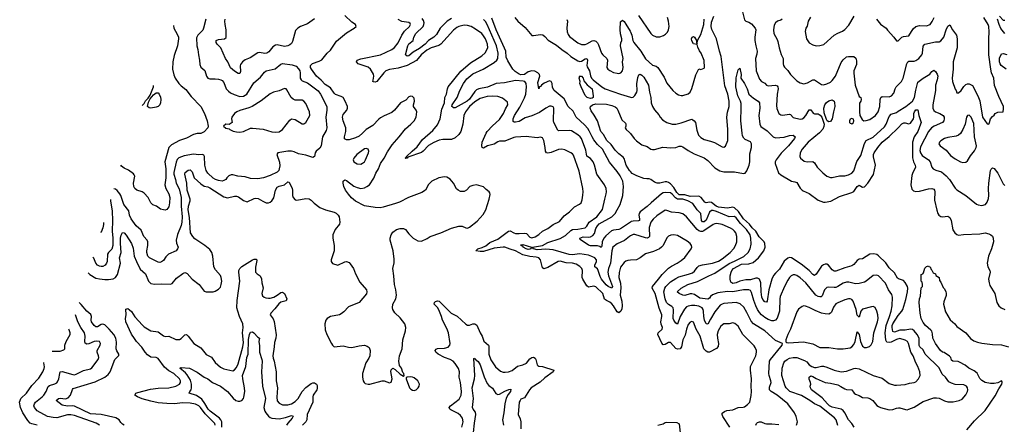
# Model space of a CAD drawing. Header units: inches. Extents: x 2001573 to 2220545, y 644482 to 846830.
# Tile 444 of 656: x 2083134 to 2094203, y 803721 to 808265. Entities that reach past the tile are written whole.
import ezdxf

# ---------------------------------------------------------------- set-up
doc = ezdxf.new("R2010")
doc.units = ezdxf.units.IN
doc.header["$MEASUREMENT"] = 0
doc.layers.add('C0880', color=7, linetype='Continuous')
doc.layers.add('C0890', color=7, linetype='Continuous')

msp = doc.modelspace()

# ---------------------------------------------------------------- linework, layer by layer
at = {"layer": 'C0880', "color": 5}
for points, elevation in [([(2083904, 805421), (2083923, 805403), (2083990, 805364), (2084030, 805353), (2084090, 805346), (2084134, 805346), (2084185, 805355), (2084211, 805369), (2084235, 805405), (2084269, 805530), (2084258, 805590), (2084275, 805650), (2084267, 805750), (2084269, 805810), (2084276, 805844), (2084290, 805875), (2084310, 805870), (2084330, 805847), (2084390, 805750), (2084410, 805699), (2084423, 805610), (2084446, 805550), (2084490, 805465), (2084550, 805410), (2084583, 805330), (2084610, 805304), (2084650, 805295), (2084730, 805299), (2084830, 805294), (2084850, 805302), (2084899, 805361), (2084970, 805416), (2084990, 805425), (2085003, 805423), (2085016, 805416), (2085075, 805350), (2085152, 805292), (2085210, 805218), (2085230, 805209), (2085250, 805207), (2085310, 805210), (2085330, 805216), (2085370, 805239), (2085390, 805263), (2085400, 805290), (2085407, 805330), (2085399, 805370), (2085390, 805394), (2085335, 805455), (2085317, 805490), (2085305, 805610), (2085296, 805650), (2085270, 805685), (2085216, 805730), (2085104, 805804), (2085080, 805830), (2085056, 805870), (2085044, 806044), (2085030, 806130), (2085032, 806170), (2085050, 806230), (2085050, 806250), (2085017, 806350), (2085014, 806430), (2084989, 806530), (2084995, 806550), (2085030, 806576), (2085050, 806579), (2085056, 806576), (2085075, 806555), (2085095, 806490), (2085170, 806421), (2085210, 806396), (2085250, 806387), (2085270, 806377), (2085430, 806276), (2085470, 806263), (2085550, 806284), (2085570, 806285), (2085596, 806276), (2085650, 806234), (2085690, 806221), (2085770, 806258), (2085790, 806261), (2085816, 806256), (2085866, 806226), (2085907, 806210), (2085930, 806210), (2085950, 806217), (2085970, 806230), (2085990, 806264), (2086011, 806350), (2086030, 806386), (2086050, 806397), (2086110, 806409), (2086150, 806445), (2086162, 806442), (2086198, 806370), (2086202, 806350), (2086201, 806290), (2086207, 806270), (2086230, 806243), (2086250, 806238), (2086350, 806258), (2086390, 806253), (2086410, 806239), (2086444, 806204), (2086510, 806156), (2086571, 806130), (2086670, 806102), (2086691, 806091), (2086715, 806070), (2086727, 806050), (2086734, 805990), (2086730, 805970), (2086681, 805910), (2086656, 805850), (2086655, 805810), (2086669, 805730), (2086670, 805670), (2086637, 805570), (2086637, 805550), (2086650, 805527), (2086710, 805510), (2086790, 805545), (2086810, 805549), (2086837, 805537), (2086850, 805525), (2086886, 805470), (2086909, 805410), (2086959, 805319), (2087032, 805230), (2087037, 805210), (2087033, 805187), (2086950, 805090), (2086830, 805039), (2086777, 804983), (2086750, 804961), (2086729, 804951), (2086630, 804930), (2086591, 804910), (2086575, 804890), (2086565, 804850), (2086570, 804781), (2086589, 804730), (2086638, 804630), (2086650, 804611), (2086671, 804591), (2086770, 804603), (2086830, 804587), (2086870, 804584), (2086950, 804604), (2087010, 804610), (2087040, 804600), (2087062, 804582), (2087076, 804550), (2087070, 804490), (2087058, 804462), (2087025, 804410), (2086988, 804290), (2086987, 804250), (2086996, 804210), (2087006, 804190), (2087020, 804180), (2087050, 804170), (2087070, 804173), (2087211, 804211), (2087230, 804211), (2087290, 804187), (2087310, 804196), (2087321, 804230), (2087306, 804314), (2087309, 804331), (2087330, 804351), (2087357, 804337), (2087410, 804283), (2087450, 804262), (2087456, 804264), (2087453, 804290), (2087442, 804302), (2087425, 804350), (2087403, 804383), (2087397, 804430), (2087403, 804490), (2087433, 804570), (2087440, 804670), (2087472, 804770), (2087476, 804810), (2087463, 804850), (2087410, 804918), (2087353, 804973), (2087329, 805010), (2087325, 805030), (2087331, 805070), (2087363, 805130), (2087369, 805170), (2087363, 805230), (2087349, 805290), (2087342, 805390), (2087328, 805470), (2087344, 805536), (2087346, 805574), (2087332, 805670), (2087301, 805790), (2087301, 805810), (2087311, 805850), (2087330, 805879), (2087370, 805909), (2087410, 805921), (2087450, 805920), (2087470, 805910), (2087510, 805860), (2087559, 805810), (2087610, 805783), (2087650, 805778), (2087714, 805806), (2087748, 805830), (2087870, 805872), (2087990, 805924), (2088070, 805947), (2088110, 805947), (2088150, 805927), (2088170, 805925), (2088190, 805936), (2088277, 806003), (2088344, 806076), (2088373, 806130), (2088413, 806250), (2088423, 806303), (2088420, 806320), (2088413, 806330), (2088377, 806357), (2088348, 806388), (2088270, 806410), (2088230, 806403), (2088195, 806390), (2088156, 806350), (2088130, 806337), (2088110, 806334), (2088090, 806337), (2088063, 806350), (2088046, 806366), (2088011, 806430), (2087974, 806474), (2087937, 806497), (2087910, 806501), (2087847, 806490), (2087768, 806450), (2087730, 806415), (2087695, 806350), (2087657, 806323), (2087505, 806270), (2087403, 806217), (2087360, 806200), (2087222, 806158), (2087187, 806153), (2087130, 806155), (2087010, 806175), (2086908, 806228), (2086865, 806265), (2086830, 806304), (2086798, 806350), (2086779, 806390), (2086769, 806430), (2086770, 806451), (2086790, 806465), (2086810, 806458), (2086890, 806397), (2086930, 806380), (2086970, 806371), (2087010, 806376), (2087038, 806390), (2087065, 806410), (2087115, 806485), (2087137, 806543), (2087168, 806592), (2087191, 806650), (2087232, 806710), (2087270, 806782), (2087322, 806858), (2087402, 806950), (2087470, 807041), (2087530, 807090), (2087570, 807130), (2087592, 807170), (2087599, 807230), (2087590, 807250), (2087561, 807290), (2087560, 807310), (2087574, 807350), (2087570, 807382), (2087550, 807403), (2087530, 807407), (2087510, 807397), (2087477, 807363), (2087417, 807330), (2087348, 807250), (2087317, 807223), (2087230, 807186), (2087190, 807163), (2087170, 807147), (2087105, 807075), (2087030, 807032), (2086990, 806990), (2086950, 806958), (2086910, 806939), (2086837, 806917), (2086810, 806915), (2086787, 806927), (2086785, 806950), (2086799, 807010), (2086801, 807050), (2086771, 807130), (2086763, 807170), (2086770, 807199), (2086811, 807250), (2086820, 807270), (2086819, 807290), (2086794, 807350), (2086770, 807390), (2086750, 807404), (2086686, 807426), (2086670, 807440), (2086630, 807498), (2086570, 807539), (2086525, 807585), (2086470, 807630), (2086414, 807710), (2086405, 807730), (2086404, 807750), (2086426, 807774), (2086501, 807799), (2086530, 807816), (2086591, 807889), (2086630, 807924), (2086697, 808023), (2086810, 808119), (2086895, 808170), (2086918, 808190), (2086908, 808210), (2086870, 808237), (2086790, 808311)], 420), ([(2085227, 808270), (2085202, 808170), (2085193, 808147), (2085138, 808090), (2085123, 808063), (2085126, 807970), (2085137, 807930), (2085143, 807870), (2085156, 807810), (2085160, 807760), (2085171, 807731), (2085214, 807694), (2085235, 807630), (2085250, 807607), (2085270, 807600), (2085330, 807602), (2085370, 807598), (2085395, 807590), (2085410, 807581), (2085430, 807561), (2085456, 807490), (2085482, 807462), (2085504, 807444), (2085544, 807424), (2085610, 807404), (2085650, 807408), (2085686, 807430), (2085765, 807555), (2085840, 807620), (2085886, 807674), (2085905, 807690), (2086006, 807714), (2086070, 807764), (2086090, 807772), (2086199, 807759), (2086242, 807742), (2086270, 807714), (2086283, 807690), (2086289, 807669), (2086289, 807610), (2086297, 807590), (2086310, 807579), (2086370, 807557), (2086490, 807465), (2086517, 807430), (2086586, 807290), (2086589, 807250), (2086576, 807170), (2086587, 807050), (2086579, 807021), (2086540, 806950), (2086523, 806850), (2086510, 806824), (2086466, 806790), (2086455, 806770), (2086449, 806730), (2086430, 806717), (2086350, 806744), (2086270, 806757), (2086221, 806781), (2086190, 806788), (2086150, 806790), (2086037, 806770), (2086024, 806750), (2086054, 806666), (2086057, 806623), (2086053, 806590), (2086046, 806570), (2086027, 806553), (2085950, 806517), (2085877, 806490), (2085810, 806479), (2085730, 806480), (2085670, 806501), (2085587, 806507), (2085530, 806524), (2085510, 806522), (2085484, 806510), (2085462, 806490), (2085450, 806470), (2085430, 806458), (2085410, 806453), (2085370, 806458), (2085336, 806470), (2085310, 806487), (2085250, 806542), (2085230, 806573), (2085214, 806630), (2085212, 806730), (2085205, 806745), (2085190, 806751), (2085150, 806746), (2085090, 806753), (2084983, 806737), (2084925, 806715), (2084906, 806694), (2084894, 806666), (2084866, 806550), (2084868, 806530), (2084887, 806470), (2084893, 806430), (2084926, 806366), (2084951, 806269), (2084949, 806171), (2084960, 806050), (2084958, 805990), (2084950, 805955), (2084907, 805853), (2084892, 805790), (2084897, 805757), (2084914, 805710), (2084907, 805690), (2084892, 805670), (2084808, 805632), (2084778, 805602), (2084750, 805559), (2084730, 805544), (2084710, 805537), (2084690, 805542), (2084593, 805590), (2084576, 805610), (2084563, 805650), (2084562, 805670), (2084576, 805730), (2084574, 805770), (2084566, 805790), (2084529, 805830), (2084501, 805901), (2084445, 805950), (2084388, 806030), (2084370, 806068), (2084360, 806120), (2084306, 806190), (2084270, 806290), (2084259, 806310), (2084230, 806347), (2084210, 806362), (2084192, 806367)], 440), ([(2086450, 808275), (2086370, 808220), (2086290, 808189), (2086260, 808170), (2086236, 808144), (2086200, 808020), (2086190, 807999), (2086170, 807981), (2086150, 807972), (2086110, 807964), (2086030, 807983), (2086010, 807980), (2085979, 807961), (2085935, 807905), (2085912, 807888), (2085890, 807885), (2085830, 807895), (2085810, 807893), (2085724, 807836), (2085670, 807813), (2085638, 807790), (2085617, 807763), (2085613, 807747), (2085615, 807685), (2085610, 807659), (2085590, 807660), (2085548, 807688), (2085525, 807705), (2085506, 807726), (2085475, 807790), (2085447, 807830), (2085397, 807950), (2085355, 807990), (2085343, 808010), (2085344, 808030), (2085370, 808042), (2085437, 808050), (2085455, 808065), (2085457, 808150), (2085443, 808210), (2085439, 808250), (2085443, 808270)], 420), ([(2090000, 805564), (2089970, 805562), (2089950, 805553), (2089930, 805537), (2089890, 805485), (2089873, 805427), (2089871, 805370), (2089887, 805307), (2089894, 805254), (2089884, 805170), (2089904, 805104), (2089909, 805051), (2089903, 805017), (2089892, 804990), (2089870, 804974), (2089850, 804984), (2089811, 805050), (2089790, 805075), (2089770, 805092), (2089730, 805111), (2089707, 805127), (2089689, 805190), (2089610, 805266), (2089590, 805274), (2089530, 805263), (2089510, 805275), (2089464, 805350), (2089456, 805370), (2089460, 805450), (2089453, 805470), (2089432, 805492), (2089390, 805519), (2089350, 805530), (2089276, 805536), (2089210, 805555), (2089189, 805550), (2089070, 805481), (2089027, 805467), (2089010, 805477), (2088990, 805570), (2088971, 805590), (2088939, 805599), (2088870, 805605), (2088790, 805624), (2088710, 805669), (2088647, 805687), (2088590, 805710), (2088570, 805712), (2088470, 805700), (2088350, 805662), (2088310, 805661), (2088264, 805670), (2088284, 805690), (2088334, 805706), (2088375, 805725), (2088418, 805762), (2088510, 805800), (2088630, 805889), (2088650, 805892), (2088688, 805870), (2088710, 805865), (2088750, 805863), (2088810, 805869), (2088830, 805863), (2088870, 805822), (2088890, 805817), (2088930, 805825), (2088970, 805852), (2089012, 805890), (2089070, 805920), (2089130, 805964), (2089202, 805998), (2089256, 806064), (2089314, 806106), (2089370, 806164), (2089426, 806194), (2089447, 806210), (2089458, 806242), (2089466, 806294), (2089469, 806330), (2089464, 806370), (2089425, 806565), (2089362, 806742), (2089350, 806758), (2089330, 806770), (2089263, 806803), (2089230, 806812), (2089190, 806807), (2089110, 806773), (2089070, 806766), (2089057, 806770), (2089045, 806790), (2089042, 806830), (2089025, 806910), (2089010, 806938), (2088990, 806944), (2088950, 806938), (2088828, 806952), (2088710, 806946), (2088690, 806941), (2088590, 806900), (2088530, 806901), (2088510, 806895), (2088470, 806868), (2088393, 806847), (2088350, 806821), (2088332, 806830), (2088329, 806850), (2088332, 806890), (2088377, 806990), (2088390, 807010), (2088450, 807073), (2088530, 807143), (2088574, 807210), (2088596, 807264), (2088622, 807310), (2088617, 807337), (2088562, 807382), (2088510, 807402), (2088450, 807407), (2088390, 807401), (2088310, 807380), (2088250, 807344), (2088190, 807290), (2088146, 807230), (2088126, 807190), (2088117, 807090), (2088092, 807010), (2088070, 806976), (2088030, 806940), (2087990, 806921), (2087950, 806918), (2087890, 806921), (2087850, 806912), (2087790, 806886), (2087730, 806852), (2087672, 806790), (2087650, 806775), (2087499, 806721), (2087490, 806710), (2087470, 806707), (2087468, 806710), (2087476, 806716), (2087488, 806712), (2087481, 806721), (2087483, 806730), (2087545, 806790), (2087604, 806836), (2087662, 806918), (2087778, 807022), (2087830, 807083), (2087860, 807150), (2087880, 807260), (2087911, 807330), (2087915, 807390), (2087931, 807429), (2087944, 807490), (2087953, 807510), (2088094, 807686), (2088201, 807779), (2088330, 807859), (2088367, 807893), (2088396, 807950), (2088393, 807990), (2088371, 808050), (2088350, 808085), (2088328, 808110), (2088260, 808160), (2088210, 808187), (2088170, 808199), (2088130, 808203), (2088073, 808190), (2088050, 808179), (2088010, 808148), (2087870, 807990), (2087846, 807974), (2087760, 807950), (2087710, 807923), (2087646, 807870), (2087595, 807805), (2087490, 807751), (2087390, 807722), (2087290, 807705), (2087251, 807689), (2087227, 807670), (2087150, 807572), (2087130, 807563), (2087110, 807567), (2087106, 807570), (2087107, 807587), (2087116, 807630), (2087110, 807654), (2087079, 807710), (2087052, 807732), (2086941, 807770), (2086920, 807790), (2086928, 807810), (2086970, 807827), (2087190, 807871), (2087319, 807930), (2087347, 807953), (2087390, 808007), (2087430, 808093), (2087462, 808138), (2087515, 808190), (2087528, 808210), (2087524, 808224), (2087510, 808232), (2087430, 808243), (2087389, 808269)], 380), ([(2087990, 808279), (2087939, 808250), (2087860, 808170), (2087820, 808100), (2087791, 808070), (2087730, 808032), (2087693, 807990), (2087630, 807941), (2087558, 807902), (2087510, 807859), (2087490, 807854), (2087472, 807870), (2087496, 807970), (2087510, 807994), (2087557, 808030), (2087565, 808070), (2087586, 808110), (2087670, 808190), (2087679, 808210), (2087681, 808230), (2087675, 808255), (2087658, 808278)], 360), ([(2090000, 805836), (2089990, 805831), (2089935, 805785), (2089850, 805747), (2089803, 805710), (2089790, 805670), (2089775, 805530), (2089752, 805470), (2089747, 805430), (2089752, 805390), (2089798, 805270), (2089790, 805250), (2089750, 805269), (2089727, 805287), (2089674, 805350), (2089660, 805380), (2089639, 805450), (2089630, 805466), (2089601, 805490), (2089599, 805510), (2089617, 805550), (2089620, 805570), (2089599, 805590), (2089567, 805607), (2089530, 805620), (2089430, 805634), (2089345, 805625), (2089310, 805627), (2089130, 805682), (2089050, 805688), (2088950, 805679), (2088909, 805690), (2088898, 805710), (2089010, 805730), (2089070, 805762), (2089210, 805809), (2089270, 805842), (2089330, 805898), (2089350, 805908), (2089410, 805911), (2089491, 805929), (2089510, 805945), (2089536, 805990), (2089624, 806050), (2089687, 806133), (2089711, 806249), (2089729, 806311), (2089732, 806330), (2089728, 806370), (2089708, 806410), (2089622, 806530), (2089598, 806630), (2089581, 806670), (2089550, 806708), (2089510, 806732), (2089499, 806799), (2089451, 806930), (2089436, 806950), (2089410, 806972), (2089336, 807016), (2089310, 807022), (2089190, 807017), (2089183, 807023), (2089140, 807110), (2089137, 807130), (2089140, 807270), (2089130, 807287), (2089110, 807295), (2089090, 807293), (2089050, 807271), (2088979, 807221), (2088890, 807184), (2088818, 807162), (2088750, 807123), (2088710, 807114), (2088695, 807115), (2088683, 807123), (2088681, 807150), (2088697, 807190), (2088756, 807284), (2088810, 807387), (2088825, 807430), (2088833, 807510), (2088829, 807549), (2088812, 807570), (2088796, 807576), (2088710, 807581), (2088583, 807557), (2088490, 807550), (2088393, 807507), (2088295, 807490), (2088270, 807476), (2088250, 807457), (2088190, 807373), (2088164, 807350), (2088030, 807276), (2088010, 807276), (2088002, 807282), (2087994, 807290), (2087995, 807310), (2088052, 807390), (2088083, 807470), (2088124, 807550), (2088160, 807600), (2088230, 807657), (2088346, 807710), (2088470, 807783), (2088499, 807810), (2088510, 807830), (2088513, 807890), (2088495, 807970), (2088390, 808210), (2088370, 808245), (2088350, 808266)], 360), ([(2090000, 805990), (2089890, 805918), (2089870, 805909), (2089810, 805901), (2089788, 805892), (2089722, 805838), (2089704, 805816), (2089691, 805790), (2089684, 805770), (2089679, 805721), (2089673, 805707), (2089657, 805717), (2089630, 805725), (2089550, 805726), (2089530, 805731), (2089435, 805795), (2089430, 805810), (2089450, 805819), (2089470, 805825), (2089530, 805823), (2089553, 805827), (2089579, 805841), (2089596, 805864), (2089610, 805919), (2089630, 805951), (2089650, 805971), (2089790, 806051), (2089828, 806090), (2089853, 806130), (2089883, 806190), (2089914, 806290), (2089923, 806390), (2089913, 806450), (2089884, 806510), (2089850, 806562), (2089764, 806664), (2089686, 806810), (2089630, 806865), (2089590, 806916), (2089569, 806949), (2089538, 807018), (2089522, 807042), (2089484, 807084), (2089389, 807169), (2089356, 807236), (2089302, 807290), (2089256, 807376), (2089144, 807470), (2089125, 807505), (2089119, 807550), (2089110, 807572), (2089090, 807579), (2089029, 807551), (2089000, 807530), (2088990, 807514), (2088978, 807510), (2088970, 807489), (2088958, 807558), (2088980, 807630), (2088977, 807650), (2088959, 807670), (2088926, 807686), (2088890, 807692), (2088850, 807680), (2088808, 807650), (2088770, 807645), (2088750, 807652), (2088703, 807683), (2088678, 807710), (2088622, 807802), (2088605, 807845), (2088600, 807910), (2088586, 807946), (2088489, 808150), (2088441, 808281)], 340), ([(2088702, 808290), (2088735, 808250), (2088817, 808177), (2088890, 808088), (2088910, 808086), (2088990, 808097), (2089015, 808095), (2089038, 808078), (2089074, 808034), (2089170, 807979), (2089228, 807930), (2089290, 807888), (2089332, 807850), (2089410, 807802), (2089430, 807796), (2089450, 807799), (2089490, 807825), (2089510, 807830), (2089516, 807810), (2089511, 807751), (2089514, 807734), (2089539, 807690), (2089553, 807633), (2089563, 807610), (2089581, 807590), (2089680, 807510), (2089716, 807490), (2089890, 807428), (2090000, 807395)], 340), ([(2089287, 808267), (2089293, 808250), (2089285, 808170), (2089289, 808130), (2089300, 808100), (2089316, 808076), (2089410, 808006), (2089450, 807986), (2089490, 807988), (2089510, 807995), (2089570, 808029), (2089590, 808031), (2089610, 808025), (2089630, 808004), (2089642, 807982), (2089676, 807890), (2089690, 807870), (2089735, 807830), (2089742, 807810), (2089734, 807730), (2089747, 807710), (2089770, 807693), (2089810, 807672), (2089850, 807663), (2089870, 807662), (2089892, 807670), (2089910, 807691), (2089919, 807730), (2089912, 807790), (2089918, 807830), (2089890, 807970), (2089894, 808006), (2089902, 808030), (2089902, 808050), (2089888, 808108), (2089884, 808156), (2089890, 808241), (2089910, 808258), (2089930, 808244), (2089950, 808216), (2089997, 808137), (2090000, 808130)], 360), ([(2084865, 808201), (2084869, 808170), (2084904, 808104), (2084918, 808070), (2084920, 808050), (2084908, 807970), (2084870, 807863), (2084856, 807790), (2084854, 807710), (2084867, 807647), (2084881, 807610), (2084923, 807550), (2084950, 807522), (2085002, 807482), (2085062, 807402), (2085170, 807290), (2085213, 807213), (2085243, 807130), (2085253, 807070), (2085249, 807050), (2085210, 807006), (2085170, 806988), (2085130, 806986), (2085090, 806976), (2085010, 806935), (2084930, 806910), (2084842, 806858), (2084811, 806829), (2084767, 806670), (2084777, 806590), (2084776, 806490), (2084767, 806410), (2084777, 806370), (2084811, 806310), (2084821, 806270), (2084820, 806210), (2084810, 806163), (2084790, 806134), (2084770, 806127), (2084750, 806128), (2084719, 806139), (2084671, 806170), (2084630, 806186), (2084610, 806207), (2084578, 806270), (2084535, 806315), (2084510, 806332), (2084450, 806350), (2084430, 806368), (2084419, 806390), (2084414, 806430), (2084427, 806507), (2084422, 806522), (2084414, 806534), (2084357, 806577), (2084310, 806596), (2084279, 806619), (2084272, 806631)], 460), ([(2084510, 807301), (2084535, 807325), (2084550, 807352), (2084578, 807382), (2084601, 807419), (2084638, 807510), (2084640, 807526)], 460), ([(2090000, 806559), (2089990, 806570), (2089952, 806630), (2089928, 806708), (2089920, 806720), (2089870, 806758), (2089830, 806798), (2089782, 806862), (2089735, 806910), (2089697, 806977), (2089668, 807010), (2089630, 807128), (2089593, 807193), (2089560, 807240), (2089546, 807270), (2089550, 807290), (2089573, 807310), (2089610, 807320), (2089730, 807315), (2089790, 807302), (2089830, 807285), (2089848, 807270), (2089859, 807250), (2089902, 807142), (2089943, 807103), (2089948, 807090), (2089948, 807070), (2089942, 807050), (2089953, 807030), (2089990, 807000), (2090000, 806987)], 320), ([(2084155, 806245), (2084156, 806230), (2084173, 806113), (2084179, 806010), (2084173, 805890), (2084181, 805810), (2084182, 805730), (2084172, 805688), (2084131, 805650), (2084121, 805630), (2084116, 805550), (2084111, 805530), (2084097, 805510), (2084070, 805495), (2084050, 805494), (2084030, 805497), (2084010, 805508), (2083992, 805532), (2083966, 805586), (2083957, 805597)], 440), ([(2084077, 805988), (2084076, 805964), (2084070, 805927), (2084050, 805880), (2084042, 805874)], 460), ([(2085333, 803713), (2085328, 803730), (2085311, 803750), (2085218, 803838), (2085168, 803910), (2085150, 803928), (2085110, 803948), (2085050, 803959), (2084970, 803962), (2084871, 803951), (2084790, 803953), (2084690, 803964), (2084610, 803981), (2084510, 804008), (2084460, 804030), (2084429, 804050), (2084441, 804070), (2084461, 804079), (2084605, 804115), (2084690, 804128), (2084810, 804132), (2084890, 804149), (2084930, 804171), (2084942, 804190), (2084942, 804210), (2084931, 804230), (2084868, 804290), (2084810, 804323), (2084764, 804364), (2084690, 804459), (2084670, 804470), (2084610, 804476), (2084570, 804500), (2084544, 804530), (2084508, 804588), (2084447, 804650), (2084426, 804686), (2084390, 804733), (2084327, 804870), (2084324, 804910), (2084330, 804950), (2084327, 805013), (2084350, 805022), (2084370, 805008), (2084390, 804987), (2084428, 804928), (2084514, 804834), (2084535, 804815), (2084610, 804772), (2084690, 804758), (2084750, 804716), (2084770, 804709), (2084810, 804710), (2084890, 804675), (2084910, 804672), (2084930, 804673), (2084950, 804684), (2084990, 804726), (2085010, 804729), (2085030, 804710), (2085091, 804630), (2085170, 804580), (2085230, 804506), (2085290, 804475), (2085330, 804416), (2085390, 804364), (2085430, 804343), (2085530, 804322), (2085550, 804334), (2085570, 804359), (2085590, 804400), (2085642, 804590), (2085650, 804641), (2085640, 804750), (2085648, 804810), (2085644, 804850), (2085604, 804930), (2085585, 804990), (2085577, 805030), (2085579, 805110), (2085611, 805330), (2085598, 805430), (2085599, 805450), (2085608, 805472), (2085630, 805495), (2085750, 805568), (2085770, 805575), (2085795, 805575), (2085800, 805560), (2085786, 805486), (2085786, 805430), (2085803, 805410), (2085839, 805390), (2085854, 805354), (2085857, 805310), (2085870, 805254), (2085858, 805190), (2085865, 805165), (2085883, 805150), (2085902, 805142), (2085930, 805137), (2085950, 805138), (2085990, 805150), (2086028, 805170), (2086070, 805200), (2086090, 805204), (2086111, 805190), (2086136, 805130), (2086131, 805109), (2086070, 805091), (2086046, 805074), (2086004, 805016), (2085959, 804970), (2085950, 804950), (2085984, 804904), (2085996, 804876), (2086016, 804724), (2086015, 804690), (2085999, 804641), (2085995, 804590), (2085979, 804490), (2085983, 804463), (2085996, 804430), (2086016, 804310), (2086019, 804210), (2086032, 804130), (2086025, 804025), (2086030, 803985), (2086050, 803957), (2086090, 803938), (2086150, 803939), (2086190, 803950), (2086230, 803977), (2086265, 804010), (2086310, 804090), (2086350, 804135), (2086410, 804179), (2086430, 804188), (2086450, 804188), (2086470, 804172), (2086477, 804157), (2086478, 804122), (2086473, 804107), (2086435, 804050), (2086430, 804030), (2086429, 803970), (2086367, 803830), (2086361, 803770), (2086350, 803750), (2086312, 803710)], 380), ([(2084310, 803712), (2084290, 803722), (2084270, 803741), (2084252, 803770), (2084214, 803794), (2084050, 803830), (2083930, 803840), (2083750, 803926), (2083729, 803929), (2083670, 803925), (2083610, 803936), (2083546, 803990), (2083570, 804011), (2083590, 804015), (2083650, 804008), (2083681, 804019), (2083706, 804050), (2083727, 804113), (2083736, 804124), (2083983, 804197), (2084090, 804249), (2084130, 804281), (2084150, 804310), (2084205, 804450), (2084248, 804492), (2084250, 804510), (2084225, 804545), (2084218, 804570), (2084223, 804643), (2084216, 804690), (2084192, 804730), (2084142, 804790), (2084090, 804839), (2084070, 804847), (2084050, 804843), (2084010, 804814), (2083990, 804814), (2083970, 804831), (2083942, 804870), (2083938, 804890), (2083940, 804930), (2083933, 804953), (2083890, 804992), (2083826, 805066), (2083803, 805089)], 420), ([(2088106, 803690), (2088120, 803750), (2088111, 803790), (2088090, 803819), (2088062, 803842), (2087982, 803882), (2087971, 803890), (2087964, 803910), (2087977, 803930), (2088075, 804005), (2088097, 804050), (2088101, 804090), (2088090, 804190), (2088074, 804250), (2088077, 804310), (2088067, 804347), (2088030, 804405), (2088006, 804430), (2087974, 804450), (2087911, 804471), (2087839, 804510), (2087814, 804530), (2087805, 804550), (2087815, 804565), (2087830, 804573), (2087910, 804576), (2087950, 804588), (2087970, 804610), (2087974, 804630), (2087954, 804750), (2087937, 804797), (2087888, 804890), (2087877, 804930), (2087846, 805006), (2087831, 805031), (2087795, 805070), (2087799, 805090), (2087810, 805101), (2087830, 805109), (2087850, 805103), (2087865, 805090), (2087985, 804970), (2088054, 804934), (2088150, 804847), (2088170, 804836), (2088190, 804836), (2088230, 804848), (2088250, 804849), (2088275, 804835), (2088310, 804750), (2088333, 804710), (2088353, 804653), (2088404, 804610), (2088410, 804597), (2088409, 804510), (2088430, 804445), (2088485, 804365), (2088538, 804318), (2088570, 804307), (2088593, 804307), (2088630, 804312), (2088670, 804325), (2088730, 804373), (2088790, 804388), (2088830, 804406), (2088870, 804456), (2088890, 804473), (2088910, 804475), (2088930, 804462), (2088938, 804450), (2088950, 804390), (2088960, 804380), (2088970, 804374), (2089011, 804369), (2089138, 804330), (2089132, 804310), (2089038, 804242), (2088987, 804193), (2088883, 804130), (2088864, 804110), (2088810, 804020), (2088770, 804004), (2088759, 803990), (2088749, 803970), (2088737, 803830), (2088762, 803781), (2088770, 803750), (2088768, 803670)], 380), ([(2084031, 803710), (2083995, 803735), (2083750, 803821), (2083710, 803828), (2083670, 803827), (2083550, 803794), (2083510, 803796), (2083447, 803807), (2083332, 803872), (2083300, 803910), (2083295, 803930), (2083300, 803950), (2083313, 803970), (2083388, 804030), (2083405, 804050), (2083431, 804090), (2083456, 804144), (2083470, 804156), (2083530, 804175), (2083552, 804188), (2083561, 804199), (2083576, 804230), (2083584, 804290), (2083591, 804309), (2083610, 804314), (2083730, 804280), (2083750, 804278), (2083770, 804283), (2083850, 804324), (2083930, 804345), (2083944, 804356), (2084015, 804450), (2084025, 804470), (2084022, 804490), (2084004, 804530), (2084007, 804550), (2084040, 804610), (2084041, 804630), (2084031, 804651), (2083995, 804655), (2083970, 804651), (2083910, 804624), (2083890, 804622), (2083871, 804631), (2083865, 804650), (2083869, 804710), (2083864, 804750), (2083823, 804810), (2083788, 804870), (2083763, 804950), (2083761, 804952)], 440), ([(2083500, 804542), (2083590, 804541), (2083630, 804558), (2083640, 804570), (2083643, 804610), (2083656, 804650), (2083701, 804730), (2083700, 804750), (2083690, 804783), (2083685, 804790)], 460), ([(2085406, 803690), (2085405, 803750), (2085397, 803770), (2085381, 803790), (2085274, 803870), (2085255, 803890), (2085216, 803956), (2085182, 804002), (2085123, 804043), (2085041, 804070), (2085048, 804090), (2085062, 804110), (2085067, 804130), (2085066, 804170), (2085056, 804216), (2085018, 804278), (2084999, 804299), (2084935, 804350), (2084950, 804359), (2085042, 804350), (2085130, 804307), (2085210, 804252), (2085250, 804230), (2085303, 804190), (2085391, 804150), (2085469, 804090), (2085535, 804015), (2085564, 803990), (2085590, 803980), (2085610, 803980), (2085630, 803987), (2085650, 804010), (2085655, 804025), (2085665, 804090), (2085662, 804130), (2085641, 804230), (2085640, 804270), (2085675, 804370), (2085689, 804470), (2085703, 804510), (2085706, 804674), (2085717, 804730), (2085730, 804756), (2085750, 804758), (2085768, 804750), (2085810, 804700), (2085830, 804690), (2085822, 804650), (2085830, 804602), (2085832, 804530), (2085858, 804450), (2085861, 804430), (2085853, 804310), (2085863, 804150), (2085896, 804010), (2085880, 803910), (2085889, 803870), (2085901, 803850), (2085930, 803813), (2085950, 803796), (2085970, 803789), (2086050, 803782), (2086123, 803797), (2086190, 803820), (2086210, 803811), (2086198, 803790), (2086147, 803733), (2086135, 803710)], 360), ([(2083330, 803713), (2083270, 803725), (2083253, 803733), (2083225, 803765), (2083170, 803851), (2083143, 803910), (2083134, 803970), (2083138, 803990), (2083148, 804012), (2083210, 804070), (2083270, 804157), (2083350, 804238), (2083396, 804310), (2083411, 804349), (2083412, 804368), (2083405, 804410), (2083406, 804415)], 460), ([(2088235, 803630), (2088246, 803734), (2088264, 803830), (2088257, 803857), (2088231, 803890), (2088223, 803910), (2088236, 804010), (2088221, 804130), (2088246, 804230), (2088252, 804270), (2088241, 804459), (2088250, 804465), (2088253, 804453), (2088290, 804425), (2088310, 804390), (2088356, 804256), (2088390, 804178), (2088410, 804156), (2088448, 804128), (2088487, 804067), (2088510, 804057), (2088530, 804061), (2088590, 804095), (2088632, 804112), (2088656, 804116), (2088651, 804090), (2088625, 804055), (2088605, 804015), (2088589, 803951), (2088577, 803850), (2088561, 803770), (2088575, 803710)], 360)]:
    msp.add_lwpolyline(points, dxfattribs=dict(at, elevation=elevation))
for points, elevation in [([(2089550, 807381), (2089526, 807386), (2089513, 807393), (2089493, 807413), (2089446, 807510), (2089432, 807548), (2089434, 807570), (2089425, 807610), (2089430, 807634), (2089431, 807631), (2089450, 807630), (2089470, 807607), (2089478, 807578), (2089513, 807533), (2089569, 807490), (2089582, 807410), (2089580, 807390), (2089570, 807385)], 320), ([(2086110, 807492), (2086050, 807467), (2085987, 807450), (2085950, 807434), (2085850, 807354), (2085749, 807291), (2085710, 807274), (2085610, 807246), (2085575, 807230), (2085551, 807210), (2085521, 807170), (2085516, 807150), (2085522, 807110), (2085490, 807088), (2085450, 807093), (2085426, 807070), (2085450, 807046), (2085490, 807038), (2085498, 807030), (2085534, 807014), (2085570, 807005), (2085610, 807003), (2085650, 807009), (2085730, 807046), (2085752, 807048), (2085870, 807036), (2085970, 807004), (2086010, 807001), (2086050, 807007), (2086090, 807030), (2086170, 807136), (2086190, 807150), (2086230, 807145), (2086310, 807096), (2086330, 807096), (2086350, 807111), (2086396, 807190), (2086394, 807230), (2086350, 807322), (2086330, 807350), (2086310, 807363), (2086230, 807362), (2086210, 807371), (2086188, 807390), (2086138, 807479), (2086130, 807487)], 460), ([(2084610, 807271), (2084590, 807274), (2084572, 807290), (2084583, 807337), (2084602, 807378), (2084638, 807422), (2084670, 807443), (2084690, 807442), (2084702, 807430), (2084717, 807396), (2084720, 807370), (2084717, 807330), (2084710, 807310), (2084690, 807292), (2084670, 807284)], 460), ([(2087030, 806819), (2087010, 806815), (2086923, 806750), (2086890, 806710), (2086883, 806690), (2086891, 806670), (2086930, 806645), (2086970, 806643), (2086990, 806652), (2087010, 806670), (2087023, 806690), (2087054, 806770), (2087058, 806790), (2087050, 806812)], 440), ([(2088850, 805685), (2088827, 805690), (2088793, 805710), (2088793, 805713), (2088767, 805733), (2088770, 805737), (2088790, 805739), (2088888, 805710), (2088882, 805690), (2088870, 805687)], 360), ([(2087526, 804254), (2087491, 804249), (2087478, 804242), (2087478, 804230), (2087516, 804130), (2087530, 804114), (2087550, 804103), (2087570, 804100), (2087590, 804108), (2087615, 804130), (2087627, 804150), (2087630, 804170), (2087612, 804210), (2087570, 804242), (2087550, 804252)], 420)]:
    msp.add_lwpolyline(points, close=True, dxfattribs=dict(at, elevation=elevation))
at = {"layer": 'C0890', "color": 5}
for points, elevation in [([(2090000, 807395), (2090010, 807392), (2090030, 807394), (2090050, 807412), (2090073, 807450), (2090077, 807470), (2090074, 807546), (2090085, 807615), (2090095, 807646), (2090110, 807653), (2090130, 807642), (2090150, 807621), (2090203, 807530), (2090213, 807450), (2090229, 807390), (2090235, 807330), (2090249, 807289), (2090272, 807252), (2090318, 807198), (2090334, 807170), (2090360, 807140), (2090410, 807110), (2090470, 807090), (2090510, 807093), (2090570, 807105), (2090690, 807147), (2090702, 807142), (2090718, 807130), (2090730, 807111), (2090746, 807026), (2090757, 806990), (2090766, 806970), (2090790, 806943), (2090830, 806920), (2090902, 806902), (2090945, 806885), (2091030, 806838), (2091050, 806834), (2091070, 806846), (2091095, 806910), (2091096, 807030), (2091085, 807170), (2091092, 807228), (2091111, 807290), (2091110, 807350), (2091095, 807430), (2091063, 807523), (2091022, 807850), (2091002, 807910), (2090968, 808050), (2090916, 808156), (2090907, 808187), (2090910, 808237), (2090937, 808303)], 340), ([(2090000, 808130), (2090017, 808090), (2090029, 808030), (2090039, 808010), (2090118, 807910), (2090170, 807826), (2090250, 807754), (2090290, 807742), (2090310, 807730), (2090379, 807619), (2090410, 807551), (2090476, 807470), (2090510, 807441), (2090542, 807422), (2090570, 807414), (2090590, 807415), (2090650, 807434), (2090670, 807453), (2090690, 807491), (2090735, 807645), (2090770, 807712), (2090790, 807705), (2090830, 807722), (2090833, 807730), (2090830, 807806), (2090796, 807890), (2090776, 807916), (2090757, 807957), (2090750, 807988), (2090710, 807993), (2090690, 808029), (2090687, 808050), (2090695, 808070), (2090710, 808075), (2090719, 808070), (2090743, 808030), (2090744, 808004), (2090750, 807994), (2090753, 808030), (2090790, 808098), (2090826, 808210), (2090830, 808270)], 360), ([(2090090, 808313), (2090228, 808110), (2090250, 808091), (2090290, 808073), (2090330, 808073), (2090371, 808089), (2090396, 808104), (2090416, 808124), (2090430, 808150), (2090434, 808190), (2090430, 808250), (2090416, 808290)], 380), ([(2091258, 808370), (2091283, 808263), (2091296, 808250), (2091330, 808238), (2091360, 808220), (2091404, 808170), (2091411, 808150), (2091398, 808070), (2091400, 808030), (2091409, 807970), (2091426, 807910), (2091423, 807877), (2091406, 807830), (2091412, 807692), (2091450, 807599), (2091472, 807572), (2091510, 807552), (2091530, 807530), (2091550, 807522), (2091630, 807530), (2091650, 807521), (2091658, 807510), (2091661, 807490), (2091649, 807430), (2091642, 807302), (2091646, 807266), (2091670, 807210), (2091690, 807197), (2091710, 807193), (2091790, 807204), (2091800, 807200), (2091828, 807168), (2091910, 807147), (2091930, 807150), (2091950, 807163), (2091973, 807190), (2092010, 807252), (2092030, 807252), (2092054, 807214), (2092070, 807209), (2092110, 807208), (2092134, 807194), (2092152, 807172), (2092177, 807090), (2092175, 807065), (2092163, 807037), (2092124, 806996), (2092000, 806890), (2091930, 806810), (2091910, 806770), (2091903, 806730), (2091913, 806710), (2091955, 806675), (2091988, 806668), (2092050, 806673), (2092056, 806670), (2092070, 806656), (2092098, 806610), (2092164, 806544), (2092209, 806509), (2092250, 806492), (2092270, 806491), (2092350, 806513), (2092410, 806510), (2092450, 806522), (2092490, 806542), (2092511, 806569), (2092547, 806673), (2092590, 806739), (2092630, 806874), (2092650, 806910), (2092730, 806944), (2092857, 807063), (2092875, 807090), (2092910, 807176), (2092930, 807204), (2092990, 807224), (2093010, 807236), (2093096, 807290), (2093170, 807349), (2093192, 807390), (2093207, 807473), (2093230, 807564), (2093291, 807610), (2093366, 807654), (2093390, 807683), (2093410, 807698), (2093430, 807685), (2093450, 807655), (2093456, 807630), (2093450, 807590), (2093430, 807530), (2093431, 807470), (2093399, 807310), (2093399, 807270), (2093410, 807246), (2093430, 807230), (2093480, 807210), (2093515, 807190), (2093527, 807170), (2093529, 807150), (2093524, 807130), (2093509, 807111), (2093416, 807070), (2093385, 807050), (2093352, 807008), (2093263, 806837), (2093255, 806795), (2093260, 806770), (2093280, 806740), (2093351, 806690), (2093369, 806670), (2093389, 806609), (2093403, 806590), (2093435, 806575), (2093496, 806556), (2093551, 806511), (2093586, 806470), (2093650, 806373), (2093670, 806353), (2093770, 806289), (2093890, 806195), (2093910, 806186), (2093950, 806178), (2093991, 806189), (2094010, 806215), (2094024, 806256), (2094030, 806290), (2094024, 806370), (2094030, 806430), (2094050, 806572), (2094054, 806586), (2094070, 806601), (2094090, 806593), (2094130, 806542), (2094190, 806423), (2094210, 806403)], 340), ([(2091705, 808270), (2091690, 808260), (2091653, 808247), (2091630, 808230), (2091617, 808203), (2091607, 808150), (2091612, 808110), (2091650, 808044), (2091659, 808019), (2091671, 807950), (2091694, 807874), (2091719, 807830), (2091718, 807770), (2091722, 807750), (2091732, 807732), (2091770, 807695), (2091799, 807650), (2091870, 807578), (2091910, 807556), (2091950, 807544), (2091990, 807555), (2092050, 807588), (2092070, 807590), (2092150, 807538), (2092170, 807533), (2092210, 807544), (2092250, 807565), (2092270, 807583), (2092307, 807630), (2092370, 807783), (2092390, 807816), (2092430, 807849), (2092450, 807853), (2092511, 807851), (2092534, 807834), (2092543, 807803), (2092540, 807760), (2092513, 807690), (2092510, 807666), (2092526, 807530), (2092570, 807401), (2092591, 807390), (2092596, 807370), (2092591, 807350), (2092574, 807326), (2092574, 807230), (2092581, 807190), (2092604, 807144), (2092626, 807130), (2092650, 807132), (2092690, 807144), (2092757, 807190), (2092785, 807230), (2092804, 807290), (2092808, 807370), (2092816, 807390), (2092830, 807401), (2092910, 807398), (2092935, 807410), (2092960, 807440), (2092976, 807490), (2092987, 807510), (2093048, 807570), (2093067, 807610), (2093108, 807770), (2093118, 807790), (2093130, 807800), (2093190, 807801), (2093210, 807805), (2093243, 807830), (2093275, 807870), (2093284, 807890), (2093290, 807966), (2093310, 807989), (2093430, 808015), (2093470, 808016), (2093490, 808027), (2093522, 808070), (2093550, 808153), (2093570, 808194), (2093590, 808207), (2093621, 808150), (2093666, 808090), (2093675, 808050), (2093673, 807950), (2093627, 807790), (2093627, 807710), (2093617, 807610), (2093620, 807570), (2093650, 807485), (2093661, 807470), (2093670, 807442), (2093690, 807445), (2093717, 807470), (2093750, 807516), (2093770, 807536), (2093790, 807543), (2093810, 807543), (2093847, 807527), (2093905, 807410), (2093927, 807353), (2093959, 807170), (2094010, 807095), (2094029, 807091), (2094038, 807110), (2094047, 807150), (2094070, 807178), (2094089, 807191), (2094102, 807210), (2094130, 807227), (2094189, 807231), (2094196, 807264), (2094193, 807290), (2094142, 807401), (2094093, 807527), (2094084, 807610), (2094060, 807670), (2094051, 807711), (2094030, 807870), (2094028, 808050), (2094035, 808130), (2094029, 808190), (2094021, 808210), (2093974, 808290)], 360), ([(2092025, 808295), (2092000, 808250), (2091987, 808193), (2091974, 808170), (2091966, 808134), (2091980, 808050), (2092010, 808005), (2092050, 807981), (2092090, 807971), (2092130, 807975), (2092173, 807987), (2092290, 808090), (2092330, 808113), (2092384, 808136), (2092410, 808156), (2092456, 808204), (2092517, 808303)], 380), ([(2092766, 808270), (2092810, 808215), (2092876, 808170), (2092890, 808148), (2092960, 808070), (2092990, 808027), (2093010, 808028), (2093050, 808069), (2093070, 808077), (2093130, 808085), (2093179, 808161), (2093210, 808188), (2093250, 808200), (2093330, 808195), (2093370, 808210), (2093394, 808246), (2093413, 808290)], 380), ([(2094208, 808110), (2094166, 808166), (2094145, 808210), (2094126, 808270)], 340), ([(2094150, 808303), (2094190, 808260), (2094210, 808260)], 340), ([(2094224, 807710), (2094169, 807750), (2094155, 807770), (2094148, 807792), (2094148, 807832), (2094170, 807881), (2094190, 807887), (2094230, 807874)], 340), ([(2090000, 806987), (2090042, 806930), (2090070, 806903), (2090130, 806861), (2090190, 806842), (2090230, 806812), (2090250, 806806), (2090270, 806806), (2090366, 806834), (2090455, 806825), (2090510, 806830), (2090550, 806843), (2090570, 806844), (2090590, 806838), (2090650, 806795), (2090718, 806758), (2090830, 806713), (2090870, 806682), (2090950, 806601), (2091006, 806566), (2091050, 806556), (2091170, 806558), (2091270, 806539), (2091290, 806541), (2091310, 806566), (2091335, 806630), (2091341, 806670), (2091343, 806757), (2091362, 806830), (2091363, 806850), (2091360, 806870), (2091350, 806894), (2091290, 806921), (2091276, 806936), (2091262, 806962), (2091256, 806990), (2091241, 807130), (2091247, 807270), (2091244, 807324), (2091236, 807350), (2091207, 807410), (2091186, 807510), (2091190, 807611), (2091210, 807702), (2091230, 807722), (2091245, 807650), (2091242, 807610), (2091283, 807550), (2091311, 807490), (2091330, 807430), (2091383, 807383), (2091437, 807350), (2091452, 807332), (2091454, 807270), (2091445, 807190), (2091455, 807090), (2091466, 807066), (2091538, 807018), (2091605, 806950), (2091630, 806939), (2091730, 806947), (2091790, 806964), (2091829, 806969), (2091852, 806950), (2091843, 806930), (2091776, 806850), (2091693, 806767), (2091637, 806690), (2091629, 806670), (2091629, 806649), (2091666, 806546), (2091690, 806522), (2091810, 806453), (2091850, 806446), (2091870, 806436), (2091910, 806374), (2091930, 806350), (2091942, 806342), (2092010, 806313), (2092110, 806240), (2092170, 806217), (2092190, 806214), (2092252, 806228), (2092350, 806281), (2092490, 806326), (2092510, 806337), (2092550, 806393), (2092570, 806405), (2092610, 806384), (2092632, 806388), (2092669, 806431), (2092732, 806528), (2092757, 806630), (2092734, 806726), (2092732, 806750), (2092739, 806770), (2092781, 806830), (2092830, 806889), (2092910, 806952), (2093010, 807049), (2093050, 807094), (2093074, 807106), (2093090, 807107), (2093130, 807097), (2093150, 807104), (2093181, 807150), (2093187, 807170), (2093188, 807210), (2093194, 807230), (2093210, 807254), (2093230, 807253), (2093242, 807190), (2093267, 807110), (2093263, 807090), (2093230, 807010), (2093191, 806950), (2093173, 806890), (2093172, 806712), (2093184, 806670), (2093202, 806630), (2093204, 806610), (2093198, 806590), (2093175, 806550), (2093165, 806515), (2093152, 806410), (2093162, 806362), (2093182, 806342), (2093210, 806335), (2093250, 806339), (2093350, 806365), (2093390, 806368), (2093410, 806360), (2093418, 806350), (2093422, 806330), (2093420, 806240), (2093445, 806125), (2093456, 806090), (2093469, 806069), (2093490, 806054), (2093510, 806050), (2093570, 806058), (2093590, 806045), (2093606, 806010), (2093624, 805904), (2093647, 805870), (2093670, 805852), (2093690, 805846), (2093746, 805854), (2093930, 805862), (2093990, 805871), (2094030, 805862), (2094053, 805850), (2094070, 805833), (2094080, 805810), (2094081, 805770), (2094061, 805690), (2094027, 805610), (2094010, 805530), (2094017, 805490), (2094040, 805450), (2094044, 805430), (2094027, 805350), (2094032, 805310), (2094041, 805281), (2094096, 805190), (2094120, 805090), (2094141, 805050), (2094168, 805028), (2094210, 805012)], 320), ([(2092516, 803690), (2092491, 803730), (2092452, 803772), (2092410, 803851), (2092390, 803877), (2092370, 803892), (2092270, 803914), (2092238, 803930), (2092214, 803950), (2092157, 804017), (2092036, 804110), (2092023, 804130), (2092021, 804150), (2092028, 804172), (2092026, 804190), (2092009, 804229), (2092010, 804250), (2092030, 804265), (2092050, 804259), (2092090, 804236), (2092190, 804192), (2092250, 804183), (2092330, 804163), (2092367, 804147), (2092410, 804120), (2092430, 804113), (2092490, 804110), (2092516, 804070), (2092530, 804058), (2092570, 804046), (2092610, 804023), (2092670, 804020), (2092690, 804012), (2092727, 803987), (2092770, 803934), (2092790, 803920), (2092810, 803910), (2092910, 803885), (2092950, 803887), (2092990, 803903), (2093014, 803906), (2093030, 803906), (2093093, 803887), (2093110, 803885), (2093130, 803890), (2093190, 803914), (2093290, 803978), (2093410, 804018), (2093440, 804020), (2093470, 804015), (2093530, 803986), (2093570, 803973), (2093630, 803974), (2093697, 803990), (2093730, 804005), (2093770, 804053), (2093788, 804090), (2093792, 804110), (2093788, 804130), (2093777, 804150), (2093750, 804163), (2093650, 804167), (2093610, 804182), (2093579, 804199), (2093541, 804250), (2093504, 804284), (2093470, 804355), (2093314, 804510), (2093290, 804557), (2093253, 804590), (2093245, 804605), (2093245, 804690), (2093223, 804730), (2093190, 804772), (2093170, 804785), (2093150, 804788), (2093090, 804778), (2093030, 804777), (2092970, 804754), (2092950, 804764), (2092943, 804810), (2092944, 804830), (2092951, 804850), (2093010, 804943), (2093052, 804990), (2093062, 805010), (2093096, 805124), (2093115, 805210), (2093119, 805250), (2093115, 805270), (2093090, 805315), (2093070, 805337), (2093015, 805355), (2093004, 805364), (2092970, 805422), (2092910, 805479), (2092870, 805533), (2092790, 805614), (2092770, 805627), (2092737, 805637), (2092690, 805632), (2092610, 805578), (2092570, 805576), (2092550, 805562), (2092510, 805515), (2092490, 805500), (2092410, 805479), (2092310, 805439), (2092290, 805439), (2092270, 805456), (2092228, 805508), (2092210, 805518), (2092190, 805519), (2092170, 805513), (2092150, 805498), (2092090, 805409), (2092070, 805393), (2092050, 805405), (2092010, 805450), (2091921, 805521), (2091810, 805590), (2091790, 805593), (2091770, 805588), (2091730, 805553), (2091675, 805465), (2091630, 805419), (2091610, 805391), (2091590, 805350), (2091556, 805230), (2091536, 805104), (2091530, 805091), (2091510, 805097), (2091490, 805124), (2091478, 805150), (2091470, 805209), (2091465, 805310), (2091450, 805352), (2091430, 805361), (2091410, 805362), (2091350, 805344), (2091298, 805342), (2091232, 805328), (2091190, 805309), (2091150, 805302), (2091130, 805316), (2091120, 805350), (2091120, 805390), (2091131, 805430), (2091141, 805450), (2091158, 805470), (2091250, 805519), (2091330, 805522), (2091381, 805539), (2091441, 805590), (2091501, 805670), (2091514, 805710), (2091512, 805750), (2091505, 805770), (2091447, 805827), (2091411, 805890), (2091369, 805929), (2091337, 805970), (2091272, 806030), (2091216, 806110), (2091170, 806151), (2091150, 806158), (2091090, 806149), (2090990, 806159), (2090964, 806170), (2090910, 806213), (2090890, 806216), (2090850, 806208), (2090836, 806216), (2090795, 806270), (2090770, 806284), (2090670, 806281), (2090610, 806298), (2090550, 806300), (2090523, 806323), (2090490, 806380), (2090450, 806422), (2090430, 806437), (2090410, 806444), (2090390, 806445), (2090330, 806428), (2090300, 806430), (2090270, 806442), (2090230, 806472), (2090210, 806479), (2090184, 806476), (2090150, 806482), (2090073, 806510), (2090018, 806538), (2090000, 806559)], 320), ([(2092332, 803708), (2092314, 803770), (2092295, 803795), (2092130, 803924), (2092070, 803950), (2092018, 803990), (2091923, 804043), (2091794, 804090), (2091750, 804130), (2091738, 804150), (2091701, 804270), (2091707, 804350), (2091723, 804410), (2091736, 804430), (2091762, 804450), (2091790, 804462), (2091830, 804472), (2091870, 804472), (2091959, 804439), (2091983, 804423), (2092010, 804390), (2092040, 804370), (2092070, 804360), (2092090, 804358), (2092150, 804373), (2092170, 804373), (2092210, 804362), (2092290, 804328), (2092370, 804311), (2092430, 804316), (2092510, 804347), (2092530, 804350), (2092570, 804345), (2092730, 804269), (2092830, 804240), (2092910, 804179), (2092970, 804162), (2092990, 804160), (2093090, 804168), (2093137, 804183), (2093190, 804190), (2093210, 804198), (2093237, 804230), (2093258, 804270), (2093255, 804310), (2093233, 804370), (2093210, 804410), (2093177, 804490), (2093153, 804533), (2093127, 804627), (2093115, 804650), (2093087, 804667), (2093030, 804683), (2092990, 804674), (2092930, 804644), (2092910, 804638), (2092884, 804644), (2092870, 804665), (2092865, 804750), (2092875, 804830), (2092914, 804930), (2092932, 804992), (2092942, 805050), (2092948, 805150), (2092938, 805178), (2092902, 805230), (2092867, 805307), (2092789, 805390), (2092770, 805397), (2092730, 805394), (2092650, 805327), (2092630, 805318), (2092570, 805303), (2092530, 805300), (2092457, 805317), (2092430, 805319), (2092390, 805306), (2092333, 805267), (2092310, 805258), (2092290, 805256), (2092230, 805263), (2092210, 805259), (2092183, 805230), (2092157, 805163), (2092146, 805154), (2092130, 805152), (2092110, 805156), (2092085, 805170), (2091971, 805310), (2091910, 805365), (2091870, 805394), (2091850, 805401), (2091830, 805400), (2091809, 805390), (2091790, 805371), (2091770, 805341), (2091734, 805270), (2091685, 805155), (2091680, 805130), (2091676, 804990), (2091650, 804914), (2091630, 804889), (2091610, 804883), (2091590, 804883), (2091550, 804898), (2091510, 804922), (2091475, 804950), (2091450, 804978), (2091429, 805009), (2091410, 805050), (2091389, 805110), (2091363, 805203), (2091350, 805222), (2091330, 805233), (2091272, 805232), (2091150, 805208), (2091090, 805211), (2090984, 805196), (2090924, 805176), (2090902, 805158), (2090890, 805138), (2090870, 805127), (2090779, 805139), (2090719, 805179), (2090690, 805188), (2090670, 805188), (2090610, 805167), (2090590, 805170), (2090549, 805190), (2090526, 805210), (2090570, 805250), (2090644, 805290), (2090755, 805325), (2090881, 805390), (2090950, 805419), (2091110, 805527), (2091170, 805552), (2091274, 805606), (2091322, 805650), (2091345, 805690), (2091356, 805744), (2091355, 805810), (2091345, 805850), (2091305, 805910), (2091238, 805978), (2091190, 806039), (2091170, 806053), (2091110, 806052), (2090966, 806110), (2090930, 806122), (2090910, 806122), (2090890, 806102), (2090850, 806015), (2090830, 805995), (2090810, 805994), (2090800, 806010), (2090793, 806090), (2090751, 806131), (2090701, 806201), (2090647, 806230), (2090610, 806243), (2090590, 806248), (2090530, 806248), (2090506, 806266), (2090470, 806307), (2090450, 806319), (2090390, 806324), (2090370, 806321), (2090350, 806311), (2090232, 806210), (2090190, 806167), (2090111, 806109), (2090098, 806090), (2090095, 806070), (2090103, 806030), (2090101, 806010), (2090090, 806006), (2090030, 806004), (2090010, 805997), (2090000, 805990)], 340), ([(2091867, 803713), (2091879, 803750), (2091862, 803810), (2091843, 803850), (2091770, 803950), (2091650, 804050), (2091582, 804090), (2091563, 804110), (2091562, 804138), (2091581, 804190), (2091579, 804210), (2091559, 804270), (2091557, 804290), (2091564, 804430), (2091575, 804450), (2091692, 804590), (2091705, 804610), (2091708, 804630), (2091630, 804662), (2091512, 804770), (2091383, 804850), (2091359, 804879), (2091310, 804978), (2091275, 805035), (2091233, 805073), (2091190, 805089), (2091050, 805076), (2091030, 805072), (2091010, 805059), (2090950, 804983), (2090899, 804901), (2090870, 804846), (2090850, 804850), (2090833, 804890), (2090825, 804930), (2090821, 804990), (2090817, 805010), (2090805, 805030), (2090770, 805046), (2090726, 805054), (2090685, 805055), (2090650, 805049), (2090630, 805040), (2090607, 805013), (2090560, 804930), (2090530, 804845), (2090510, 804857), (2090488, 804890), (2090481, 804910), (2090485, 805005), (2090479, 805030), (2090464, 805044), (2090427, 805067), (2090407, 805090), (2090390, 805130), (2090376, 805210), (2090386, 805250), (2090399, 805270), (2090450, 805321), (2090510, 805360), (2090544, 805376), (2090654, 805406), (2090698, 805422), (2090721, 805439), (2090750, 805482), (2090770, 805499), (2090809, 805511), (2090921, 805530), (2090990, 805555), (2091030, 805578), (2091122, 805650), (2091164, 805696), (2091183, 805730), (2091195, 805770), (2091195, 805830), (2091184, 805870), (2091172, 805890), (2091150, 805910), (2091124, 805924), (2091030, 805964), (2090970, 805976), (2090950, 805974), (2090930, 805965), (2090825, 805895), (2090810, 805887), (2090790, 805886), (2090770, 805893), (2090749, 805910), (2090630, 806052), (2090590, 806085), (2090550, 806096), (2090463, 806103), (2090410, 806123), (2090390, 806125), (2090296, 806064), (2090255, 806025), (2090228, 805992), (2090210, 805930), (2090214, 805830), (2090202, 805818), (2090190, 805811), (2090170, 805815), (2090050, 805852), (2090030, 805852), (2090000, 805836)], 360), ([(2091118, 803690), (2091040, 803810), (2091031, 803830), (2091033, 803847), (2091056, 803864), (2091085, 803875), (2091150, 803885), (2091210, 803909), (2091268, 803912), (2091283, 803917), (2091318, 803942), (2091341, 803970), (2091356, 804044), (2091360, 804090), (2091357, 804150), (2091363, 804230), (2091351, 804330), (2091351, 804369), (2091409, 804490), (2091418, 804530), (2091416, 804550), (2091403, 804583), (2091390, 804602), (2091264, 804730), (2091210, 804822), (2091173, 804853), (2091150, 804860), (2091109, 804851), (2091050, 804848), (2091018, 804822), (2090986, 804770), (2090975, 804730), (2090978, 804690), (2090991, 804630), (2090986, 804594), (2090966, 804574), (2090890, 804531), (2090870, 804530), (2090850, 804542), (2090827, 804570), (2090785, 804710), (2090741, 804790), (2090710, 804867), (2090690, 804877), (2090670, 804868), (2090650, 804843), (2090629, 804790), (2090617, 804723), (2090590, 804669), (2090575, 804590), (2090559, 804570), (2090530, 804564), (2090510, 804574), (2090450, 804641), (2090430, 804641), (2090390, 804618), (2090370, 804615), (2090354, 804634), (2090309, 804730), (2090313, 804750), (2090356, 804790), (2090360, 804810), (2090345, 804845), (2090341, 804870), (2090355, 804930), (2090353, 804950), (2090324, 805024), (2090277, 805190), (2090246, 805250), (2090247, 805270), (2090317, 805350), (2090357, 805403), (2090430, 805475), (2090462, 805498), (2090525, 805530), (2090570, 805559), (2090610, 805594), (2090683, 805690), (2090690, 805710), (2090685, 805730), (2090672, 805750), (2090638, 805778), (2090530, 805843), (2090490, 805850), (2090454, 805846), (2090430, 805834), (2090410, 805815), (2090370, 805730), (2090351, 805709), (2090328, 805692), (2090258, 805662), (2090170, 805637), (2090110, 805591), (2090070, 805570), (2090000, 805564)], 380), ([(2093782, 803658), (2093870, 803759), (2093990, 803876), (2094100, 804040), (2094141, 804119), (2094174, 804170), (2094180, 804190), (2094179, 804199), (2094170, 804209), (2094132, 804188), (2094090, 804178), (2094050, 804178), (2093988, 804190), (2093950, 804214), (2093930, 804237), (2093897, 804297), (2093863, 804323), (2093806, 804350), (2093764, 804384), (2093700, 804420), (2093686, 804426), (2093623, 804430), (2093610, 804442), (2093601, 804470), (2093587, 804487), (2093526, 804526), (2093510, 804530), (2093485, 804550), (2093430, 804630), (2093400, 804690), (2093396, 804736), (2093387, 804767), (2093379, 804779), (2093317, 804830), (2093290, 804863), (2093270, 804909), (2093258, 804970), (2093248, 805090), (2093250, 805130), (2093261, 805159), (2093270, 805252), (2093282, 805270), (2093284, 805290), (2093279, 805319), (2093270, 805330), (2093267, 805393), (2093270, 805402), (2093288, 805412), (2093296, 805424), (2093310, 805474), (2093330, 805494), (2093350, 805502), (2093355, 805495), (2093370, 805491), (2093380, 805460), (2093390, 805451), (2093402, 805422), (2093431, 805410), (2093432, 805392), (2093470, 805371), (2093475, 805335), (2093490, 805318), (2093517, 805257), (2093530, 805242), (2093545, 805210), (2093550, 805194), (2093550, 805168), (2093524, 805096), (2093521, 805070), (2093544, 804984), (2093595, 804895), (2093647, 804850), (2093670, 804821), (2093770, 804748), (2093825, 804685), (2093860, 804660), (2093903, 804643), (2093950, 804632), (2094070, 804617), (2094170, 804612), (2094250, 804590)], 280), ([(2090310, 803710), (2090370, 803725), (2090390, 803741), (2090410, 803745), (2090521, 803741), (2090547, 803727), (2090564, 803590)], 380), ([(2091410, 803710), (2091419, 803730), (2091430, 803742), (2091450, 803750), (2091470, 803749), (2091510, 803731), (2091530, 803727), (2091590, 803727), (2091670, 803719)], 360)]:
    msp.add_lwpolyline(points, dxfattribs=dict(at, elevation=elevation))
for points, elevation in [([(2092230, 807119), (2092212, 807131), (2092204, 807144), (2092178, 807218), (2092174, 807270), (2092185, 807310), (2092205, 807335), (2092230, 807352), (2092270, 807366), (2092290, 807351), (2092296, 807336), (2092300, 807290), (2092284, 807230), (2092270, 807152), (2092250, 807121)], 340), ([(2093810, 807193), (2093790, 807189), (2093779, 807170), (2093762, 807090), (2093739, 807030), (2093712, 806988), (2093690, 806970), (2093663, 806957), (2093570, 806942), (2093531, 806930), (2093490, 806906), (2093476, 806890), (2093469, 806870), (2093482, 806850), (2093550, 806798), (2093600, 806740), (2093650, 806702), (2093710, 806669), (2093737, 806663), (2093770, 806666), (2093790, 806681), (2093822, 806738), (2093870, 806793), (2093888, 806830), (2093891, 806849), (2093868, 806950), (2093860, 807100), (2093830, 807169)], 360), ([(2092490, 807157), (2092470, 807147), (2092462, 807130), (2092463, 807110), (2092470, 807102), (2092490, 807096), (2092509, 807110), (2092512, 807130), (2092509, 807149)], 360), ([(2092450, 805132), (2092410, 805120), (2092330, 805086), (2092310, 805073), (2092282, 805038), (2092259, 804981), (2092250, 804968), (2092230, 804958), (2092190, 804960), (2092150, 804971), (2092078, 804998), (2092010, 805034), (2091970, 805048), (2091950, 805050), (2091930, 805044), (2091890, 805014), (2091870, 804983), (2091801, 804790), (2091769, 804730), (2091747, 804670), (2091746, 804646), (2091759, 804639), (2091776, 804636), (2091947, 804647), (2092050, 804626), (2092130, 804583), (2092230, 804583), (2092327, 804567), (2092390, 804569), (2092470, 804579), (2092490, 804590), (2092510, 804617), (2092526, 804650), (2092550, 804759), (2092570, 804731), (2092587, 804650), (2092610, 804599), (2092630, 804584), (2092656, 804584), (2092686, 804594), (2092708, 804612), (2092726, 804650), (2092738, 804750), (2092778, 804870), (2092786, 804910), (2092783, 804950), (2092772, 804992), (2092750, 805032), (2092730, 805043), (2092710, 805042), (2092610, 805015), (2092589, 804990), (2092570, 804926), (2092550, 804946), (2092537, 805010), (2092505, 805105), (2092490, 805123), (2092470, 805131)], 360)]:
    msp.add_lwpolyline(points, close=True, dxfattribs=dict(at, elevation=elevation))

doc.saveas('drawing.dxf')
